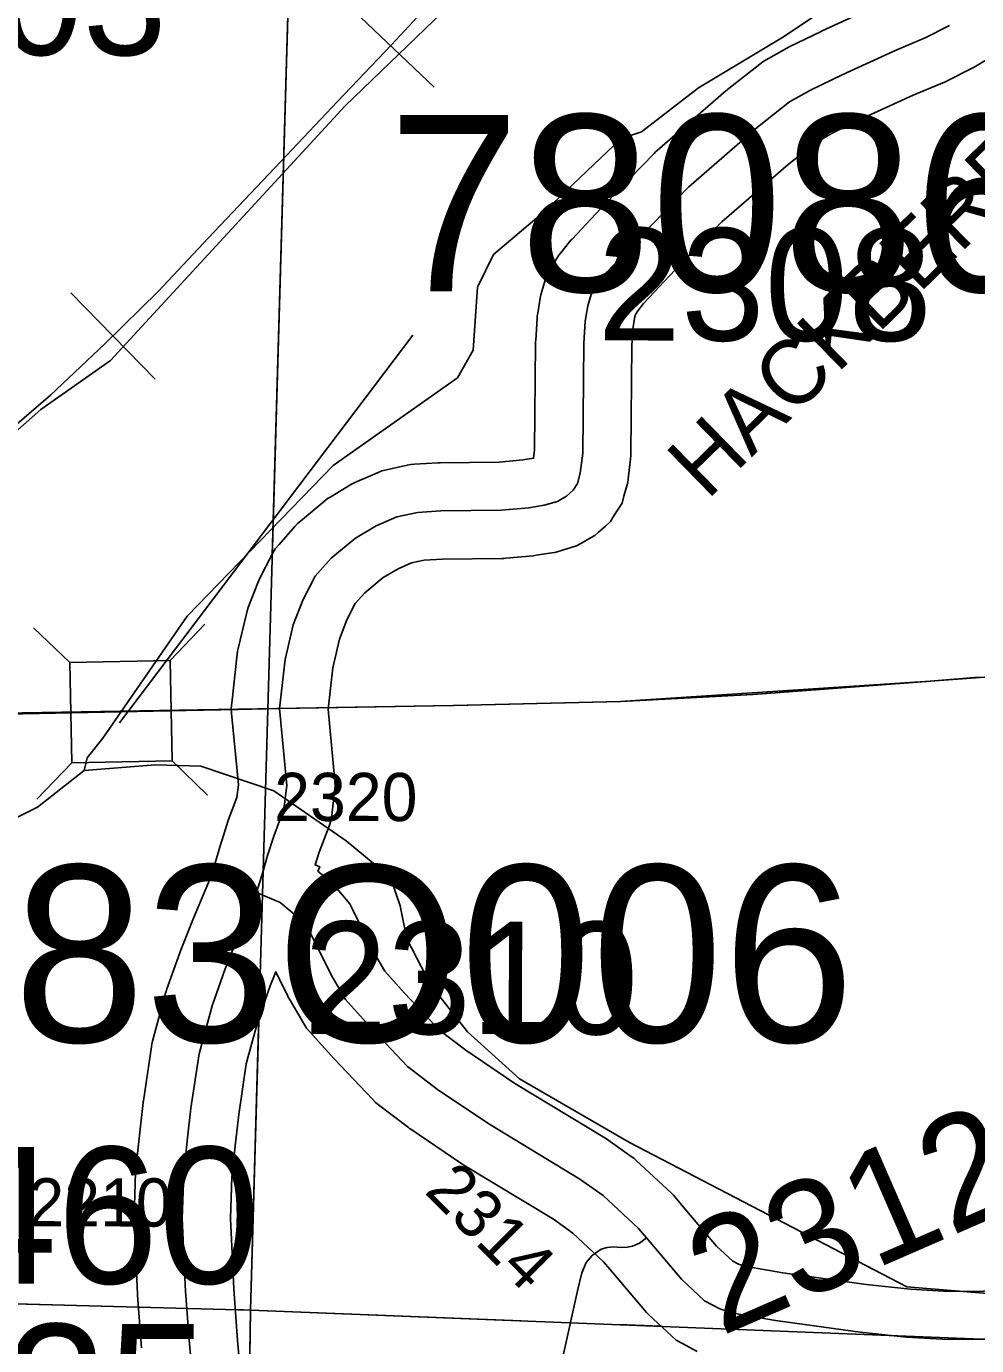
# Model space of a CAD drawing. Extents: x -132.8 to -73.3, y -60 to -26.
# Drawn here: x -118.022 to -117.43, y -48.452 to -47.631 of the extents above; entities that cross this region are included whole.
import ezdxf

# ---------------------------------------------------------------- set-up
doc = ezdxf.new("R2010")
doc.units = 0
for name, color, linetype in [('tdCoHydroRiver', 7, 'Continuous'), ('tdCoPrimary', 7, 'Continuous'), ('tdCoPriNonDiv', 7, 'Continuous'), ('tdCoPriNonDivCL', 7, 'Continuous'), ('tdCoRRCL', 7, 'Continuous'), ('tdCoSecRdNmbr', 7, 'Continuous'), ('tdCoSecRdTxt', 7, 'Continuous'), ('tdCoSecRteBand', 7, 'Continuous'), ('tdCoSecRteCL', 7, 'Continuous'), ('tdCoSectLine', 7, 'Continuous'), ('tdCoSectLinePart', 7, 'Continuous'), ('tdCoStrucNonDivPri', 7, 'Continuous'), ('tdCoStrucPriMaintName', 7, 'Continuous'), ('tdCoStrucSec', 7, 'Continuous'), ('tdCoStrucSecCoName', 7, 'Continuous'), ('tdCoStrucSecFHWANum', 7, 'Continuous'), ('tdCoSurfBitum', 7, 'Continuous'), ('tdCoSurfConc', 7, 'Continuous'), ('tdCoSurfConcUnbanded', 7, 'Continuous'), ('tdCoSurfGravel', 7, 'Continuous')]:
    doc.layers.add(name, color=color, linetype=linetype)

msp = doc.modelspace()

# ---------------------------------------------------------------- linework, layer by layer
at = {"layer": 'tdCoHydroRiver'}
for points in [[(-117.43967, -47.56308), (-117.55057, -47.63739), (-117.60351, -47.66909), (-117.63897, -47.69653), (-117.65171, -47.70092), (-117.69868, -47.7454), (-117.73099, -47.77293), (-117.741, -47.79317), (-117.74364, -47.83254), (-117.75357, -47.84962), (-117.8308, -47.90434), (-117.92171, -47.99812), (-117.97426, -48.074), (-117.98406, -48.08636), (-117.98585, -48.0942)], [(-117.09555, -48.33294), (-117.12278, -48.33997), (-117.15603, -48.3438), (-117.19759, -48.36319), (-117.28472, -48.37503), (-117.31195, -48.39008), (-117.33131, -48.40533), (-117.35206, -48.41424), (-117.41852, -48.42033), (-117.47364, -48.41569), (-117.64642, -48.32582), (-117.7148, -48.28611), (-117.74716, -48.25684), (-117.77005, -48.22782), (-117.78506, -48.19902), (-117.78924, -48.1784), (-117.79508, -48.16088), (-117.82288, -48.13804), (-117.86782, -48.10685), (-117.91317, -48.09143), (-117.94156, -48.09066), (-117.98585, -48.0942)], [(-117.98585, -48.0942), (-118.01487, -48.11708), (-118.04527, -48.13204), (-118.06628, -48.1504), (-118.0979, -48.21108), (-118.12057, -48.23255), (-118.16562, -48.26447), (-118.21814, -48.2804), (-118.31229, -48.37725), (-118.36757, -48.43729), (-118.38999, -48.4493), (-118.4457, -48.46673), (-118.47166, -48.49285), (-118.50738, -48.52975), (-118.53695, -48.57313), (-118.57957, -48.63193), (-118.60208, -48.64709), (-118.63379, -48.65254), (-118.65762, -48.65821), (-118.69777, -48.68395), (-118.7577, -48.7407), (-118.84316, -48.80781), (-118.87734, -48.84633), (-118.90841, -48.88651)]]:
    msp.add_lwpolyline(points, dxfattribs=at)
at = {"layer": 'tdCoPrimary'}
for points in [[(-118.45197, -48.06626), (-118.38293, -48.06502), (-118.37354, -48.06476), (-118.37354, -48.06476), (-118.37315, -48.06475), (-118.32892, -48.06354), (-118.29753, -48.06338), (-118.23102, -48.06305), (-118.21875, -48.06281), (-118.12942, -48.06108), (-118.0949, -48.06035), (-118.02412, -48.05886), (-117.92239, -48.05679), (-117.89046, -48.05614), (-117.89006, -48.05614), (-117.8642, -48.05566), (-117.86381, -48.05566), (-117.75581, -48.05368), (-117.65174, -48.05121), (-117.56937, -48.04677), (-117.45889, -48.03864), (-117.42872, -48.03615)], [(-117.86381, -48.05566), (-117.75581, -48.05368), (-117.65174, -48.05121), (-117.56937, -48.04677), (-117.45889, -48.03864), (-117.42872, -48.03615)], [(-117.86381, -48.05566), (-117.75581, -48.05368), (-117.65174, -48.05121), (-117.56937, -48.04677), (-117.45889, -48.03864), (-117.42872, -48.03615)], [(-118.21875, -48.06281), (-118.12942, -48.06108), (-118.0949, -48.06035), (-118.02412, -48.05886), (-117.92239, -48.05679)], [(-118.21875, -48.06281), (-118.12942, -48.06108), (-118.0949, -48.06035), (-118.02412, -48.05886), (-117.92239, -48.05679)], [(-117.92239, -48.05679), (-117.89046, -48.05614), (-117.89006, -48.05614)], [(-117.92239, -48.05679), (-117.89046, -48.05614), (-117.89006, -48.05614)], [(-117.89006, -48.05614), (-117.8642, -48.05566), (-117.86381, -48.05566)], [(-117.89006, -48.05614), (-117.8642, -48.05566), (-117.86381, -48.05566)]]:
    msp.add_lwpolyline(points, dxfattribs=at)
at = {"layer": 'tdCoPriNonDiv'}
msp.add_lwpolyline([(-118.61889, -48.0711), (-118.3293, -48.06354), (-117.75619, -48.05368), (-117.65212, -48.05121), (-117.45927, -48.03864), (-117.03141, -48.00732), (-116.85509, -47.99375), (-116.65238, -47.97994), (-116.54954, -47.97797), (-115.84942, -47.98956), (-115.38137, -47.99449), (-115.06398, -47.99893)], dxfattribs=at)
at = {"layer": 'tdCoPriNonDivCL'}
for points in [[(-118.52937, -48.06764), (-118.52897, -48.06763), (-118.45284, -48.06627), (-118.38331, -48.06502), (-118.37392, -48.06476), (-118.37392, -48.06476), (-118.37353, -48.06475), (-118.3293, -48.06354), (-118.29791, -48.06338), (-118.2314, -48.06305), (-118.21913, -48.06281), (-118.1298, -48.06108), (-118.09528, -48.06035), (-118.0245, -48.05886), (-117.92277, -48.05679), (-117.89083, -48.05614), (-117.89044, -48.05614), (-117.86458, -48.05566), (-117.86419, -48.05566), (-117.75619, -48.05368), (-117.65212, -48.05121), (-117.56975, -48.04677), (-117.45927, -48.03864), (-117.42909, -48.03615)], [(-118.52897, -48.06763), (-118.45284, -48.06627), (-118.38331, -48.06502), (-118.37392, -48.06476), (-118.37353, -48.06475), (-118.37353, -48.06475), (-118.3293, -48.06354), (-118.29791, -48.06338), (-118.2314, -48.06305), (-118.21913, -48.06281), (-118.1298, -48.06108), (-118.09528, -48.06035), (-118.0245, -48.05886), (-117.92277, -48.05679), (-117.89083, -48.05614), (-117.89044, -48.05614), (-117.86458, -48.05566), (-117.86419, -48.05566), (-117.75619, -48.05368), (-117.65212, -48.05121), (-117.56975, -48.04677), (-117.45927, -48.03864), (-117.42909, -48.03615)]]:
    msp.add_lwpolyline(points, dxfattribs=at)
at = {"layer": 'tdCoRRCL'}
for p, q in [((-117.82239, -47.61704), (-117.76807, -47.66875)), ((-117.99417, -47.79677), (-117.94175, -47.85041))]:
    msp.add_line(p, q, dxfattribs=at)
for points in [[(-118.34055, -48.14787), (-118.20353, -48.03787), (-118.0129, -47.86931), (-117.96949, -47.83889), (-117.82332, -47.68021), (-117.72942, -47.58958), (-117.45491, -47.2907), (-117.25061, -47.08148), (-117.1502, -46.98314), (-116.96013, -46.8966), (-116.32459, -46.67342), (-116.21935, -46.63199), (-116.10314, -46.59401), (-115.9783, -46.58781), (-115.8556, -46.60363), (-115.70427, -46.61074), (-115.63313, -46.6063), (-115.48336, -46.55183), (-115.39862, -46.50988)], [(-118.42937, -48.21483), (-118.38418, -48.17732), (-118.37671, -48.16999), (-118.34914, -48.14721), (-118.31511, -48.11957), (-118.30014, -48.10742), (-118.25284, -48.06781), (-118.20422, -48.02651), (-118.13382, -47.96775), (-118.06662, -47.91181), (-118.00692, -47.86038), (-117.97294, -47.82846), (-117.93953, -47.7958), (-117.90874, -47.76276), (-117.8635, -47.71489), (-117.82821, -47.67754), (-117.79461, -47.64225), (-117.77295, -47.61913)], [(-117.77295, -47.61913), (-117.79461, -47.64225), (-117.82821, -47.67754), (-117.8635, -47.71489), (-117.90874, -47.76276), (-117.93953, -47.7958), (-117.97294, -47.82846), (-118.00692, -47.86038), (-118.06662, -47.91181), (-118.13382, -47.96775), (-118.20422, -48.02651), (-118.25284, -48.06781), (-118.30014, -48.10742), (-118.31511, -48.11957), (-118.34914, -48.14721), (-118.37671, -48.16999), (-118.38418, -48.17732), (-118.42937, -48.21483)]]:
    msp.add_lwpolyline(points, dxfattribs=at)
at = {"layer": 'tdCoSecRteBand'}
for points in [[(-117.95027, -48.45371), (-117.95267, -48.42093), (-117.9527, -48.42052), (-117.95272, -48.42012), (-117.95482, -48.37464), (-117.95487, -48.37342), (-117.95483, -48.37221), (-117.95385, -48.34422), (-117.95381, -48.34315), (-117.9537, -48.3421), (-117.95132, -48.3197), (-117.95131, -48.31959), (-117.9513, -48.31949), (-117.9492, -48.30101), (-117.94914, -48.30049), (-117.94906, -48.29997), (-117.94402, -48.26624), (-117.94376, -48.26451), (-117.94331, -48.26282), (-117.93519, -48.23287), (-117.9349, -48.23181), (-117.93454, -48.23077), (-117.92642, -48.20768), (-117.9262, -48.20706), (-117.92596, -48.20646), (-117.91781, -48.18616), (-117.91787, -48.18614), (-117.90679, -48.1599), (-117.90345, -48.14905), (-117.90063, -48.13902), (-117.90047, -48.13845), (-117.90029, -48.13789), (-117.8964, -48.12589), (-117.89619, -48.12526), (-117.89596, -48.12464), (-117.89089, -48.11106), (-117.88989, -48.10313), (-117.89407, -48.05846), (-117.89436, -48.05538), (-117.89401, -48.05231), (-117.89057, -48.02173), (-117.89037, -48.01996), (-117.88997, -48.01823), (-117.88491, -47.99669), (-117.88444, -47.99468), (-117.8837, -47.99275), (-117.87776, -47.97736), (-117.87718, -47.97586), (-117.87645, -47.97443), (-117.86875, -47.95948), (-117.86704, -47.95616), (-117.86457, -47.95336), (-117.85468, -47.94216), (-117.85312, -47.94038), (-117.8513, -47.93888), (-117.83613, -47.92635), (-117.83433, -47.92486), (-117.83233, -47.92368), (-117.81936, -47.91598), (-117.8177, -47.915), (-117.81593, -47.91424), (-117.80318, -47.90874), (-117.80056, -47.90761), (-117.79777, -47.90699), (-117.7848, -47.90414), (-117.7825, -47.90363), (-117.78016, -47.90349), (-117.76565, -47.90261), (-117.76492, -47.90256), (-117.76419, -47.90256), (-117.72757, -47.90213), (-117.71283, -47.90079), (-117.70611, -47.89972), (-117.70547, -47.89453), (-117.70482, -47.82809), (-117.70482, -47.8273), (-117.70477, -47.82651), (-117.70389, -47.81244), (-117.7038, -47.81096), (-117.70356, -47.80949), (-117.70202, -47.80004), (-117.70168, -47.79794), (-117.70104, -47.79591), (-117.69885, -47.78888), (-117.69776, -47.7854), (-117.69587, -47.78228), (-117.69147, -47.77503), (-117.69043, -47.77331), (-117.68917, -47.77174), (-117.68367, -47.76493), (-117.68296, -47.76404), (-117.68218, -47.76322), (-117.66152, -47.74124), (-117.66135, -47.74106), (-117.66118, -47.74088), (-117.63107, -47.70989), (-117.63017, -47.70897), (-117.6292, -47.70812), (-117.58634, -47.67098), (-117.58583, -47.67054), (-117.58531, -47.67013), (-117.56531, -47.6543), (-117.56343, -47.65282), (-117.56134, -47.65165), (-117.54837, -47.64439), (-117.54765, -47.64399), (-117.5469, -47.64362), (-117.52712, -47.63395), (-117.52679, -47.63379), (-117.52646, -47.63364), (-117.49437, -47.61891)], [(-117.41886, -47.64847), (-117.43183, -47.65616), (-117.43268, -47.65666), (-117.43356, -47.65711), (-117.44828, -47.66458), (-117.44927, -47.66508), (-117.4503, -47.66551), (-117.46982, -47.67366), (-117.5011, -47.68802), (-117.51981, -47.69716), (-117.52996, -47.70284), (-117.54755, -47.71676), (-117.58893, -47.75262), (-117.61797, -47.78251), (-117.63768, -47.80348), (-117.6412, -47.80784), (-117.64266, -47.81026), (-117.64314, -47.81178), (-117.6441, -47.81767), (-117.64484, -47.82946), (-117.64549, -47.8968), (-117.6455, -47.89849), (-117.64571, -47.90017), (-117.64725, -47.91269), (-117.64752, -47.91489), (-117.6481, -47.91702), (-117.64986, -47.92339), (-117.65104, -47.92767), (-117.65342, -47.93143), (-117.65605, -47.93561), (-117.65829, -47.93915), (-117.66142, -47.94194), (-117.66559, -47.94568), (-117.66791, -47.94775), (-117.6706, -47.94931), (-117.67632, -47.95261), (-117.67938, -47.95437), (-117.68276, -47.95538), (-117.69089, -47.95779), (-117.69278, -47.95836), (-117.69473, -47.95867), (-117.7044, -47.9602), (-117.70539, -47.96036), (-117.7064, -47.96045), (-117.72332, -47.96199), (-117.7245, -47.9621), (-117.72569, -47.96211), (-117.76275, -47.96254), (-117.77418, -47.96324), (-117.78206, -47.96497), (-117.79041, -47.96857), (-117.79971, -47.97409), (-117.81126, -47.98363), (-117.81711, -47.99026), (-117.82236, -48.00046), (-117.82697, -48.01241), (-117.83115, -48.0302), (-117.83404, -48.05594), (-117.82984, -48.10082), (-117.82954, -48.1041), (-117.82995, -48.10736), (-117.83179, -48.12203), (-117.83223, -48.12551), (-117.83346, -48.12879), (-117.83953, -48.14503), (-117.8421, -48.15296), (-117.83928, -48.15415), (-117.84042, -48.15688), (-117.83347, -48.16264), (-117.83139, -48.16437), (-117.82964, -48.16644), (-117.82283, -48.17455), (-117.82051, -48.17732), (-117.81891, -48.18056), (-117.80576, -48.20718), (-117.79877, -48.21911), (-117.78641, -48.23286), (-117.76437, -48.25611), (-117.74829, -48.26841), (-117.71778, -48.28903), (-117.66172, -48.32293), (-117.66076, -48.32351), (-117.65984, -48.32416), (-117.64534, -48.33449), (-117.64374, -48.33563), (-117.64231, -48.33696), (-117.62033, -48.3574), (-117.61902, -48.35861), (-117.61787, -48.35998), (-117.61288, -48.36586), (-117.59217, -48.39031), (-117.58202, -48.39984), (-117.57852, -48.40171), (-117.57472, -48.40291), (-117.55086, -48.40709), (-117.4991, -48.4142), (-117.47146, -48.41715), (-117.44728, -48.41859), (-117.36216, -48.41772)], [(-117.60436, -48.45593), (-117.61381, -48.45088), (-117.6173, -48.44901), (-117.62019, -48.4463), (-117.63448, -48.43289), (-117.63573, -48.43172), (-117.63684, -48.43041), (-117.65866, -48.40465), (-117.6625, -48.40012), (-117.68174, -48.38223), (-117.69373, -48.37369), (-117.74947, -48.33998), (-117.75012, -48.33959), (-117.75075, -48.33917), (-117.78261, -48.31763), (-117.78334, -48.31714), (-117.78404, -48.31661), (-117.80272, -48.30232), (-117.80462, -48.30086), (-117.80627, -48.29913), (-117.83023, -48.27385), (-117.8305, -48.27356), (-117.83076, -48.27327), (-117.84543, -48.25695), (-117.84747, -48.25469), (-117.84901, -48.25206), (-117.85807, -48.23657), (-117.85861, -48.23566), (-117.85908, -48.23471), (-117.86656, -48.21956), (-117.87003, -48.2282), (-117.87757, -48.24963), (-117.88494, -48.27683), (-117.88964, -48.30831), (-117.89167, -48.32615), (-117.89392, -48.34738), (-117.89482, -48.37309), (-117.8928, -48.41696), (-117.89045, -48.44905), (-117.88769, -48.47896)]]:
    msp.add_lwpolyline(points, dxfattribs=at)
at = {"layer": 'tdCoSecRteCL'}
for points in [[(-117.87856, -48.17017), (-117.87467, -48.15752), (-117.87175, -48.14714), (-117.86786, -48.13514), (-117.86156, -48.11829), (-117.85971, -48.10361), (-117.8642, -48.05566), (-117.86076, -48.02508), (-117.85571, -48.00354), (-117.84977, -47.98816), (-117.84208, -47.97321), (-117.83219, -47.962), (-117.81702, -47.94948), (-117.80406, -47.94178), (-117.79131, -47.93629), (-117.77834, -47.93343), (-117.76384, -47.93255), (-117.72604, -47.93211), (-117.70911, -47.93058), (-117.69944, -47.92904), (-117.69131, -47.92662), (-117.6856, -47.92332), (-117.68142, -47.91959), (-117.67878, -47.91541), (-117.67702, -47.90904), (-117.67549, -47.89651), (-117.67483, -47.82838), (-117.67395, -47.81431), (-117.67241, -47.80486), (-117.67021, -47.79783), (-117.66582, -47.79058), (-117.66032, -47.78376), (-117.63966, -47.76178), (-117.60955, -47.7308), (-117.56669, -47.69365), (-117.54669, -47.67783), (-117.53373, -47.67058), (-117.51395, -47.66091), (-117.48186, -47.64618), (-117.46186, -47.63783), (-117.44713, -47.63036)], [(-117.86041, -48.88169), (-117.85892, -48.84496), (-117.85818, -48.81691), (-117.85958, -48.80367), (-117.863, -48.77127), (-117.86323, -48.76599), (-117.86671, -48.73231), (-117.87746, -48.67443), (-117.89118, -48.60876), (-117.90492, -48.54129), (-117.9174, -48.48353), (-117.92035, -48.45152), (-117.92275, -48.41874), (-117.92485, -48.37326), (-117.92387, -48.34527), (-117.92149, -48.32287), (-117.91939, -48.3044), (-117.91435, -48.27067), (-117.90623, -48.24072), (-117.89812, -48.21763), (-117.88958, -48.19636), (-117.87856, -48.17017)], [(-117.87856, -48.17017), (-117.86397, -48.17633), (-117.85262, -48.18574), (-117.8458, -48.19385), (-117.83218, -48.22142), (-117.82312, -48.2369), (-117.80845, -48.25321), (-117.7845, -48.27849), (-117.76582, -48.29277), (-117.73395, -48.31431), (-117.67724, -48.3486), (-117.66274, -48.35893), (-117.64076, -48.37937), (-117.63577, -48.38525)], [(-117.71184, -48.684), (-117.70345, -48.54886), (-117.70296, -48.53505), (-117.70148, -48.52222), (-117.68817, -48.46032), (-117.67879, -48.41816), (-117.67608, -48.40706), (-117.67337, -48.40065), (-117.66967, -48.39621), (-117.664, -48.39226), (-117.66019, -48.39123), (-117.65658, -48.39092), (-117.65149, -48.39114), (-117.64775, -48.39109), (-117.64454, -48.39038), (-117.64025, -48.38851), (-117.63577, -48.38525)], [(-117.63577, -48.38525), (-117.61395, -48.41102), (-117.59966, -48.42442), (-117.59021, -48.42948), (-117.58186, -48.43212), (-117.55549, -48.43673), (-117.50274, -48.44398), (-117.47395, -48.44706), (-117.44801, -48.4486), (-117.36186, -48.44772)]]:
    msp.add_lwpolyline(points, dxfattribs=at)
at = {"layer": 'tdCoSectLine'}
for points in [[(-117.88235, -48.43017), (-117.85345, -47.4302)], [(-118.88204, -48.40349), (-117.88235, -48.43017)], [(-117.89784, -49.42438), (-117.88235, -48.43017)], [(-117.88235, -48.43017), (-116.88813, -48.46967)]]:
    msp.add_lwpolyline(points, dxfattribs=at)
at = {"layer": 'tdCoSectLinePart'}
for points in [[(-117.86877, -47.96016), (-117.85427, -47.45874)], [(-117.88235, -48.43017), (-117.87707, -48.24724)], [(-118.35836, -48.41747), (-117.9521, -48.42831)], [(-117.89145, -48.42993), (-117.88235, -48.43017)], [(-117.88346, -48.50106), (-117.88235, -48.43017)], [(-117.88235, -48.43017), (-117.71373, -48.43687)], [(-117.653, -48.43928), (-117.6268, -48.44032)]]:
    msp.add_lwpolyline(points, dxfattribs=at)
at = {"layer": 'tdCoStrucNonDivPri'}
for points in [[(-118.01749, -48.00531), (-117.99492, -48.02697), (-117.93238, -48.0257)], [(-117.91071, -48.00314), (-117.93238, -48.0257), (-117.93111, -48.08825)], [(-118.01532, -48.11208), (-117.99365, -48.08952), (-117.99492, -48.02697)], [(-117.90903, -48.10945), (-117.93111, -48.08825), (-117.99365, -48.08952)]]:
    msp.add_lwpolyline(points, dxfattribs=at)
at = {"layer": 'tdCoStrucPriMaintName'}
msp.add_line((-117.78138, -47.8232), (-117.96391, -48.06457), dxfattribs=at)
msp.add_line((-117.78138, -47.8232), (-117.96391, -48.06457), dxfattribs=at)
msp.add_line((-117.78138, -47.8232), (-117.96391, -48.06457), dxfattribs=at)
at = {"layer": 'tdCoStrucSec'}
for points in [[(-118.01749, -48.00531), (-117.99492, -48.02697), (-117.93238, -48.0257)], [(-117.91071, -48.00314), (-117.93238, -48.0257), (-117.93111, -48.08825)], [(-118.01532, -48.11208), (-117.99365, -48.08952), (-117.99492, -48.02697)], [(-117.90903, -48.10945), (-117.93111, -48.08825), (-117.99365, -48.08952)]]:
    msp.add_lwpolyline(points, dxfattribs=at)
at = {"layer": 'tdCoSurfBitum'}
msp.add_lwpolyline([(-117.87856, -48.17017), (-117.86397, -48.17633), (-117.85262, -48.18574), (-117.8458, -48.19385), (-117.83218, -48.22142), (-117.82312, -48.2369), (-117.80845, -48.25321), (-117.7845, -48.27849), (-117.76582, -48.29277), (-117.73395, -48.31431), (-117.67724, -48.3486), (-117.66274, -48.35893), (-117.64076, -48.37937), (-117.63577, -48.38525), (-117.61395, -48.41102), (-117.59966, -48.42442), (-117.59021, -48.42948), (-117.58186, -48.43212), (-117.55549, -48.43673), (-117.50274, -48.44398), (-117.47395, -48.44706), (-117.44801, -48.4486), (-117.36186, -48.44772)], dxfattribs=at)
at = {"layer": 'tdCoSurfConc'}
msp.add_lwpolyline([(-117.9174, -48.48353), (-117.92035, -48.45152), (-117.92275, -48.41874), (-117.92485, -48.37326), (-117.92387, -48.34527), (-117.92149, -48.32287), (-117.91939, -48.3044), (-117.91435, -48.27067), (-117.90623, -48.24072), (-117.89812, -48.21763), (-117.88958, -48.19636), (-117.87856, -48.17017), (-117.87467, -48.15752), (-117.87175, -48.14714), (-117.86786, -48.13514), (-117.86156, -48.11829), (-117.85971, -48.10361), (-117.8642, -48.05566)], dxfattribs=at)
at = {"layer": 'tdCoSurfConcUnbanded'}
msp.add_lwpolyline([(-117.71184, -48.684), (-117.70345, -48.54886), (-117.70296, -48.53505), (-117.70148, -48.52222), (-117.68817, -48.46032), (-117.67879, -48.41816), (-117.67608, -48.40706), (-117.67337, -48.40065), (-117.66967, -48.39621), (-117.664, -48.39226), (-117.66019, -48.39123), (-117.65658, -48.39092), (-117.65149, -48.39114), (-117.64775, -48.39109), (-117.64454, -48.39038), (-117.64025, -48.38851), (-117.63577, -48.38525)], dxfattribs=at)
at = {"layer": 'tdCoSurfGravel'}
msp.add_lwpolyline([(-117.8642, -48.05566), (-117.86076, -48.02508), (-117.85571, -48.00354), (-117.84977, -47.98816), (-117.84208, -47.97321), (-117.83219, -47.962), (-117.81702, -47.94948), (-117.80406, -47.94178), (-117.79131, -47.93629), (-117.77834, -47.93343), (-117.76384, -47.93255), (-117.72604, -47.93211), (-117.70911, -47.93058), (-117.69944, -47.92904), (-117.69131, -47.92662), (-117.6856, -47.92332), (-117.68142, -47.91959), (-117.67878, -47.91541), (-117.67702, -47.90904), (-117.67549, -47.89651), (-117.67483, -47.82838), (-117.67395, -47.81431), (-117.67241, -47.80486), (-117.67021, -47.79783), (-117.66582, -47.79058), (-117.66032, -47.78376), (-117.63966, -47.76178), (-117.60955, -47.7308), (-117.56669, -47.69365), (-117.54669, -47.67783), (-117.53373, -47.67058), (-117.51395, -47.66091), (-117.48186, -47.64618), (-117.46186, -47.63783), (-117.44713, -47.63036)], dxfattribs=at)

# ---------------------------------------------------------------- texts
at = {"layer": 'tdCoSecRdNmbr'}
for s, height, rotation, p in [('2203', 0.07, 359.91193, (-118.14287, -47.64845)), ('2308', 0.07, 359.91204, (-117.66638, -47.82637)), ('2320', 0.03, 359.91146, (-117.86766, -48.12559)), ('2310', 0.07, 359.91205, (-117.84922, -48.25818)), ('2312', 0.07, 23.55317, (-117.58963, -48.44673)), ('2314', 0.03, 314.91253, (-117.77474, -48.35679)), ('2210', 0.03, 359.91146, (-118.02066, -48.37807))]:
    msp.add_text(s, height=height, rotation=rotation, dxfattribs=at).set_placement(p)
at = {"layer": 'tdCoSecRdTxt'}
msp.add_text('HACKBERRY RD', height=0.04, rotation=44.31625, dxfattribs=at).set_placement((-117.59806, -47.92633))
at = {"layer": 'tdCoStrucPriMaintName'}
for s, p in [('78086S006', (-117.79654, -47.7959)), ('78086S006', (-117.79654, -47.7959)), ('78086S006', (-117.79654, -47.7959)), ('78083O006', (-118.27528, -48.26325)), ('78083O006', (-118.27528, -48.26325)), ('78083O006', (-118.27528, -48.26325))]:
    msp.add_text(s, height=0.11, dxfattribs=at).set_placement(p)
at = {"layer": 'tdCoStrucSecCoName'}
msp.add_text('GA-35', height=0.085, dxfattribs=at).set_placement((-118.23695, -48.52397))
at = {"layer": 'tdCoStrucSecFHWANum'}
msp.add_text('362460', height=0.085, dxfattribs=at).set_placement((-118.25572, -48.41366))

doc.saveas('drawing.dxf')
